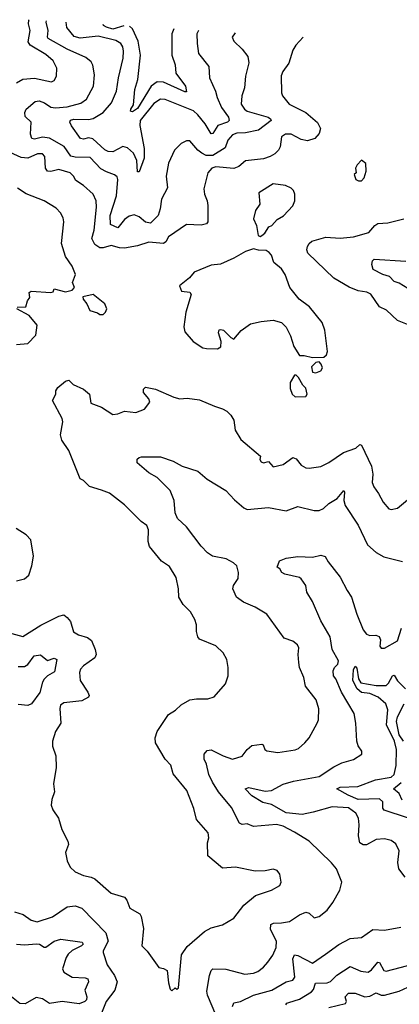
# Model space of a CAD drawing. Extents: x 1268547 to 1425625, y 515768 to 616754.
# Tile 482 of 507: x 1381045 to 1383366, y 603169 to 609181. Entities that reach past the tile are written whole.
import ezdxf

# ---------------------------------------------------------------- set-up
doc = ezdxf.new("R2010")
doc.units = 0

msp = doc.modelspace()

# ---------------------------------------------------------------- linework, layer by layer
at = {"layer": '0CON10XD'}
for points in [[(1381025.9, 608795), (1381065, 608817.8), (1381135, 608823.3), (1381238.7, 608801.3), (1381255, 608810), (1381270.6, 608835), (1381271.9, 608885), (1381248.8, 608928.8), (1381205, 608968.2), (1381109.6, 609025), (1381096.8, 609045), (1381109.7, 609115), (1381098.5, 609155), (1381101.3, 609178.7), (1381103.1, 609180.7)], [(1382361.9, 609100.5), (1382344, 609075), (1382355, 609048.8), (1382405, 609000.8), (1382440.6, 608955), (1382446.4, 608916.4), (1382425.6, 608835), (1382420, 608765), (1382403.3, 608715), (1382398.5, 608665), (1382418.5, 608635), (1382435, 608622.7), (1382564.2, 608585), (1382578.6, 608575), (1382581.9, 608565), (1382505, 608505.7), (1382425, 608488.9), (1382371.7, 608488.3), (1382345, 608478.1), (1382317.2, 608445), (1382301.9, 608398.1), (1382225, 608352), (1382185, 608352.1), (1382158.2, 608365), (1382133.3, 608385), (1382085, 608441.2), (1382065, 608441.2), (1382031.2, 608425), (1381990.8, 608385), (1381955.7, 608305), (1381941.1, 608225), (1381948.9, 608155), (1381911.1, 608085), (1381902.9, 608025), (1381890.6, 607985), (1381845, 607938.9), (1381815, 607945.4), (1381775, 607976.2), (1381745, 607988.9), (1381715, 607981.9), (1381685, 607961.5), (1381645, 607909.6), (1381600.3, 607930.3), (1381598.3, 607985), (1381637.5, 608105), (1381645.5, 608205), (1381640.5, 608220.5), (1381623.8, 608233.8), (1381575, 608250.9), (1381540.8, 608270.8), (1381475, 608339.7), (1381385, 608340.5), (1381358.2, 608348.2), (1381317.1, 608407.1), (1381226.9, 608456.9), (1381185, 608463.5), (1381135, 608450.5), (1381120, 608455), (1381111.8, 608481.8), (1381114.4, 608555), (1381078.9, 608588.9), (1381076.2, 608615), (1381085.6, 608635), (1381138.8, 608681.2), (1381165, 608685.5), (1381196, 608674), (1381235, 608646.3), (1381265, 608641.6), (1381335, 608648.9), (1381419.6, 608670.4), (1381452.5, 608695), (1381495.4, 608775), (1381501.8, 608845), (1381492.6, 608902.6), (1381482.7, 608922.7), (1381449.5, 608949.5), (1381335, 609001), (1381220, 609065), (1381214.7, 609075), (1381220, 609115), (1381206.5, 609165), (1381209.4, 609174)], [(1382138.3, 609114.8), (1382127.5, 609095), (1382129.5, 609035), (1382137.3, 608975), (1382200.4, 608895), (1382206.2, 608825), (1382241.3, 608745), (1382251.3, 608705), (1382277.9, 608645), (1382321.1, 608585), (1382325.8, 608564.2), (1382314.4, 608555), (1382256.5, 608535), (1382225, 608486.5), (1382215, 608482.9), (1382179.5, 608545), (1382135, 608600.7), (1382107.1, 608625), (1381935, 608693.4), (1381905, 608696.2), (1381865, 608668), (1381781.1, 608565), (1381780, 608535), (1381805.3, 608394.7), (1381806.1, 608335), (1381775, 608250.8), (1381765, 608252.5), (1381760.6, 608320.6), (1381740.5, 608365), (1381705, 608399.1), (1381675, 608406.2), (1381615, 608374.6), (1381585, 608375.5), (1381565, 608386.2), (1381492.8, 608452.8), (1381465, 608459.7), (1381435, 608450.9), (1381417.8, 608455), (1381362.5, 608532.5), (1381352.3, 608555), (1381355, 608567.8), (1381375.9, 608574.1), (1381465, 608570.7), (1381495, 608578.1), (1381554.6, 608615), (1381606.1, 608673.9), (1381637.5, 608745), (1381649.1, 608825), (1381678.2, 608945), (1381679.5, 608989.5), (1381674.7, 609014.7), (1381662.5, 609035), (1381633.1, 609053.1), (1381525, 609080), (1381415, 609068.1), (1381377.8, 609077.8), (1381332.6, 609132.6), (1381329.1, 609166.3)], [(1381681.9, 609143.9), (1381615, 609122.9), (1381576.4, 609135), (1381557.5, 609145), (1381555.3, 609151.9)], [(1381986.6, 609124.4), (1381974.6, 609095), (1381975.5, 608964.5), (1381995.5, 608905), (1382000, 608855), (1382058.2, 608775), (1382065, 608740), (1382055, 608739.4), (1381925, 608798.8), (1381885, 608800.7), (1381847.8, 608775), (1381765, 608638.5), (1381735, 608618.8), (1381722.3, 608622.3), (1381723.5, 608635), (1381739.9, 608660.1), (1381748.5, 608755), (1381768.2, 608815), (1381783.1, 608965), (1381768.9, 609048.9), (1381734, 609124), (1381717.3, 609141.6)], [(1382778.2, 609074), (1382732.5, 609025), (1382714.5, 608995.5), (1382690, 608915), (1382654.4, 608865), (1382643, 608837), (1382645.7, 608735), (1382652.5, 608715), (1382692.5, 608665), (1382795, 608613.1), (1382865, 608553.1), (1382883.1, 608516.9), (1382875, 608486.2), (1382849.2, 608455), (1382805, 608440.3), (1382765, 608449.6), (1382705, 608481.8), (1382669.1, 608480.9), (1382645.7, 608465), (1382637.1, 608405), (1382626.4, 608385), (1382605, 608361.8), (1382576.9, 608345), (1382535, 608331.9), (1382425, 608318.5), (1382384.7, 608285.3), (1382355, 608271.5), (1382245, 608281.8), (1382219.2, 608275), (1382194.2, 608245), (1382171.7, 608148.3), (1382174.4, 608115), (1382190.9, 608075), (1382195.4, 608045.4), (1382194.4, 607945.6), (1382188, 607935), (1382155, 607926.7), (1382065, 607930.6), (1381955, 607855.5), (1381938.2, 607825), (1381925, 607814.7), (1381835, 607821.8), (1381765, 607798.9), (1381685, 607786.2), (1381655, 607786.9), (1381605, 607802.9), (1381555, 607787.3), (1381535, 607786.9), (1381505, 607807.8), (1381486.2, 607845), (1381501.1, 607895), (1381515.4, 608035.4), (1381512.9, 608075), (1381494.6, 608114.6), (1381435, 608168.6), (1381388.6, 608198.6), (1381374.5, 608225), (1381354.3, 608245), (1381285, 608265.8), (1381235, 608254.2), (1381215, 608256.8), (1381202.6, 608275), (1381198.2, 608345), (1381185, 608361.9), (1381155, 608360.8), (1381094.8, 608335.2), (1381055, 608340), (1380965, 608380.4)], [(1383117, 608197), (1383135, 608197.5), (1383150, 608215), (1383163.3, 608255), (1383161.7, 608301.7), (1383135, 608322.5), (1383107.5, 608295), (1383097.5, 608275), (1383102.5, 608245), (1383090, 608235), (1383100, 608205), (1383117, 608197)], [(1381030, 607425), (1381083, 607427), (1381092.5, 607465), (1381107.5, 607485), (1381102.5, 607515), (1381115, 607522.5), (1381235.9, 607514.1), (1381250, 607520), (1381255, 607536.7), (1381325, 607520), (1381365, 607530), (1381380, 607545), (1381367.5, 607575), (1381385.8, 607625.8), (1381366.2, 607675), (1381325.5, 607735.5), (1381301.1, 607815), (1381315.6, 607945.6), (1381310.9, 607970.9), (1381295, 608001.2), (1381268.9, 608028.9), (1381195, 608074.3), (1381085, 608116.9), (1381031.1, 608151.1)], [(1382515, 607857.5), (1382525, 607862.5), (1382543, 607877), (1382567.5, 607915), (1382585.9, 607924.1), (1382619.5, 607960.5), (1382656.7, 607983.3), (1382713.8, 608045), (1382726.2, 608075), (1382726.7, 608115), (1382718.3, 608138.3), (1382705, 608152.5), (1382669.3, 608169.3), (1382595, 608178), (1382506.4, 608123.6), (1382513.3, 608055), (1382486.2, 608015), (1382474.2, 607965), (1382493.3, 607925), (1382503, 607863), (1382515, 607857.5)], [(1383415, 607320), (1383355, 607344), (1383288, 607408), (1383245, 607428), (1383192, 607505), (1383167.4, 607517.4), (1383115, 607525.9), (1383058.2, 607548.2), (1382965, 607603.3), (1382805.6, 607755), (1382800.8, 607775), (1382804.7, 607795.3), (1382815.4, 607815), (1382831.6, 607828.4), (1382916.2, 607853.8), (1383005, 607847.4), (1383085.3, 607854.7), (1383179.1, 607880.9), (1383215, 607924), (1383235, 607936), (1383295, 607941.1), (1383393.3, 607965)], [(1382835, 607117.5), (1382905, 607120), (1382920, 607135), (1382926.7, 607155), (1382911.2, 607285), (1382895, 607332.5), (1382817, 607427), (1382754.1, 607474.1), (1382695.8, 607545), (1382668.5, 607625), (1382645, 607658.6), (1382597.7, 607697.7), (1382583.6, 607743.6), (1382569.3, 607759.3), (1382551.7, 607771.7), (1382505, 607773.3), (1382475, 607782.5), (1382425, 607765.7), (1382355, 607725.6), (1382272.1, 607687.9), (1382215, 607681.4), (1382111.7, 607638.3), (1382082.5, 607605), (1382022.5, 607555), (1382035, 607522.5), (1382085, 607517.5), (1382093.6, 607503.6), (1382060, 607395), (1382048, 607305), (1382054.2, 607275), (1382105, 607216), (1382165, 607176.2), (1382187.7, 607172.3), (1382255, 607171.2), (1382275, 607183.3), (1382276.4, 607215), (1382260.9, 607269.1), (1382265, 607286.2), (1382275, 607290), (1382290, 607285), (1382335, 607239.4), (1382355, 607230), (1382398, 607282), (1382457, 607323), (1382521.4, 607338.6), (1382595, 607346), (1382645, 607332.5), (1382673, 607303), (1382699.5, 607249.5), (1382721.2, 607185), (1382755, 607130), (1382785, 607130), (1382835, 607117.5)], [(1383445, 607523.3), (1383365, 607571.1), (1383335, 607581.8), (1383305, 607613.5), (1383265, 607625.8), (1383205.5, 607655), (1383196.7, 607685), (1383202, 607708), (1383211.7, 607718.3), (1383404.7, 607705.3)], [(1381555, 607380), (1381570, 607395), (1381577.5, 607415), (1381565, 607446.7), (1381495, 607502.5), (1381431.7, 607488.3), (1381432.5, 607475), (1381456.1, 607446.1), (1381473.3, 607405), (1381521.7, 607391.7), (1381535, 607380), (1381555, 607380)], [(1381025, 607197.5), (1381095, 607203.3), (1381143.3, 607255), (1381151.2, 607315), (1381102.5, 607375), (1381026.7, 607415)], [(1382855, 607023.8), (1382885, 607036.2), (1382896, 607055), (1382888.3, 607078.3), (1382875, 607092.5), (1382855, 607087.5), (1382829.5, 607060.5), (1382835, 607027.5), (1382855, 607023.8)], [(1382728.3, 606878.3), (1382795, 606880), (1382802.5, 606895), (1382795, 606930), (1382775, 606950), (1382750, 606995), (1382735, 607010), (1382725, 607010), (1382697.5, 606965), (1382698.3, 606928.3), (1382710, 606895), (1382728.3, 606878.3)], [(1380975, 605438.2), (1381065, 605414.3), (1381175, 605484.1), (1381285, 605538.6), (1381315, 605546.2), (1381335, 605531.2), (1381356.7, 605506.7), (1381373.7, 605443.7), (1381405, 605424.4), (1381458.8, 605408.8), (1381485, 605390.8), (1381507.3, 605335), (1381512.2, 605305), (1381504.3, 605285), (1381434.5, 605235), (1381417.5, 605215), (1381410, 605195), (1381414.6, 605145), (1381462, 605075), (1381470, 605055), (1381466.7, 605045), (1381425, 605021.4), (1381315, 605008.6), (1381294.4, 604995.6), (1381290, 604975), (1381295.7, 604885), (1381264, 604835), (1381246.2, 604775), (1381246.2, 604745), (1381266.7, 604685), (1381267.7, 604615), (1381252.1, 604515), (1381258.8, 604465), (1381241.4, 604418.6), (1381236.9, 604385), (1381246.8, 604356.8), (1381281.5, 604305), (1381303.3, 604235), (1381340, 604165), (1381344.3, 604145), (1381325.7, 604095), (1381334.5, 604044.5), (1381353.8, 604005), (1381385, 603978), (1381435, 603954.3), (1381482.5, 603945), (1381505, 603934.3), (1381605, 603846.9), (1381685, 603822.9), (1381700.8, 603805), (1381718.8, 603755), (1381780.3, 603720.3), (1381788.1, 603705), (1381801.2, 603631.2), (1381792.5, 603525), (1381825, 603492.5), (1381895, 603392.5), (1381925, 603387.5), (1381947.5, 603375), (1381955, 603300), (1381965, 603260), (1381975, 603250), (1381995, 603270), (1382005, 603260), (1382015, 603270), (1382035, 603470), (1382068.3, 603521.7), (1382175, 603613.8), (1382215, 603636), (1382285.5, 603654.5), (1382355, 603693.8), (1382415.6, 603774.4), (1382486.2, 603833.8), (1382585, 603865.8), (1382635, 603894), (1382643.8, 603915), (1382635, 603962.5), (1382620, 603985), (1382595, 603994), (1382545, 603984), (1382485, 603981.2), (1382365, 604005.6), (1382285, 603999.2), (1382194.6, 604074.6), (1382193.8, 604155), (1382201.2, 604185), (1382196.9, 604215), (1382126.2, 604296.2), (1382110, 604365), (1382066.5, 604475), (1381982.5, 604575), (1381968.3, 604628.3), (1381934.6, 604664.6), (1381874.5, 604764.5), (1381873.6, 604795), (1381886.2, 604835), (1381955, 604938.8), (1381996.7, 604965), (1382032.7, 604997.3), (1382085, 605026.7), (1382126.1, 605033.9), (1382195, 605032.9), (1382233.5, 605046.5), (1382303.8, 605125), (1382318.8, 605175), (1382320, 605225), (1382311.2, 605275), (1382288.8, 605315), (1382245, 605356.7), (1382145, 605398.8), (1382135, 605413.3), (1382125.8, 605445), (1382126, 605485), (1382115, 605517.5), (1382090, 605565), (1382045, 605610), (1382018, 605655), (1382016, 605705), (1382001.4, 605775), (1381961.7, 605841.7), (1381911.2, 605875), (1381838, 605965), (1381830, 605995), (1381832, 606065), (1381822.5, 606092.5), (1381787.6, 606117.6), (1381685, 606218.1), (1381595, 606290.5), (1381545, 606307.3), (1381471.2, 606331.2), (1381435, 606366.7), (1381415, 606377.5), (1381345, 606550), (1381302.3, 606612.3), (1381294, 606645), (1381308.8, 606725), (1381303.8, 606745), (1381246.2, 606855), (1381265.9, 606894.1), (1381266.2, 606915), (1381277.5, 606935), (1381325, 606973.3), (1381345, 606980), (1381372.7, 606952.7), (1381435, 606925.6), (1381471.2, 606895), (1381480, 606840), (1381545, 606814.3), (1381615, 606770), (1381645.8, 606774.2), (1381685, 606791.2), (1381755, 606781.2), (1381807.7, 606802.3), (1381840, 606845), (1381835.5, 606865), (1381802.9, 606905), (1381802, 606925), (1381813.4, 606936.6), (1381875, 606923.9), (1381986.7, 606875), (1382025, 606866.5), (1382069.7, 606869.7), (1382145, 606858.9), (1382235, 606820), (1382285.4, 606805.4), (1382310.6, 606790.6), (1382335, 606766), (1382353.1, 606735), (1382362, 606675), (1382396.6, 606616.6), (1382516.7, 606515), (1382513.8, 606495), (1382520.5, 606480.5), (1382535, 606474.2), (1382565, 606483.3), (1382595, 606450.8), (1382656.2, 606463.8), (1382715, 606506.5), (1382735, 606499.4), (1382765, 606460.8), (1382795, 606444.5), (1382815, 606441.5), (1382885, 606453.1), (1382935, 606476.2), (1383025, 606537.5), (1383100, 606565), (1383125, 606586.7), (1383133.6, 606583.6), (1383195.7, 606455), (1383203.3, 606405), (1383200, 606355), (1383209.3, 606329.3), (1383238.6, 606288.6), (1383266.2, 606235), (1383302.5, 606195), (1383315, 606190), (1383355, 606197.5), (1383440.9, 606269.1)], [(1382243.4, 603103.4), (1382193.1, 603225), (1382189.6, 603249.6), (1382205.2, 603344.8), (1382215, 603374.2), (1382225.4, 603384.6), (1382305, 603383.4), (1382421.7, 603351.7), (1382475, 603358.5), (1382500.2, 603369.8), (1382535.7, 603395), (1382561.4, 603425), (1382591.9, 603468.1), (1382613.3, 603515), (1382615.3, 603555), (1382577.8, 603625), (1382580.8, 603655), (1382596.2, 603663.8), (1382645, 603665.2), (1382694.2, 603675), (1382755, 603714.4), (1382795, 603730.6), (1382815.5, 603725.5), (1382845, 603697.1), (1382875, 603704.3), (1382925, 603744.2), (1382960.2, 603789.8), (1383002.9, 603865), (1383014, 603915), (1382980.8, 603995), (1382952.1, 604032.1), (1382814.5, 604164.5), (1382725, 604220.6), (1382655, 604256.4), (1382615, 604267.3), (1382475, 604253.6), (1382435, 604270), (1382405, 604266.9), (1382389.2, 604275), (1382340.5, 604370.5), (1382260.3, 604465), (1382223.6, 604525), (1382201.9, 604571.9), (1382186.8, 604635), (1382172.9, 604665), (1382172.5, 604695), (1382191.2, 604718.8), (1382215, 604721.9), (1382288.8, 604685), (1382345.6, 604664.4), (1382405.5, 604684.5), (1382435.6, 604724.4), (1382465, 604748.8), (1382526.1, 604756.1), (1382533.3, 604753.3), (1382544.2, 604724.2), (1382555, 604716.7), (1382623, 604707), (1382728.3, 604721.7), (1382748.7, 604731.3), (1382788.8, 604765), (1382814, 604795), (1382864.2, 604885), (1382870.8, 604905), (1382872.7, 604972.7), (1382858.3, 605028.3), (1382792.1, 605112.1), (1382781.1, 605165), (1382756.5, 605225), (1382751.1, 605255), (1382746.9, 605305), (1382752, 605345), (1382744.3, 605364.3), (1382715, 605385.8), (1382661.2, 605405), (1382555, 605550), (1382485, 605593.5), (1382413.1, 605623.1), (1382370, 605655), (1382347.8, 605705), (1382351.8, 605725), (1382380.8, 605769.2), (1382382.7, 605805), (1382371.5, 605845), (1382351.4, 605865), (1382307.7, 605887.7), (1382224.6, 605904.6), (1382192.5, 605925), (1382155, 605965.6), (1382065, 606083.8), (1382008.8, 606135), (1381995, 606170), (1381989.2, 606245), (1381965, 606306.2), (1381884.7, 606384.7), (1381834, 606414), (1381764, 606475), (1381762.7, 606497.3), (1381775, 606508), (1381789.5, 606510.5), (1381905, 606512), (1381982.5, 606485), (1382037.5, 606455), (1382133.8, 606423.8), (1382190.8, 606375), (1382306.2, 606305), (1382358.3, 606248.3), (1382415, 606200), (1382435, 606190), (1382565, 606201.8), (1382675, 606182.5), (1382745, 606208.1), (1382845, 606183.8), (1382875, 606184.5), (1382903.1, 606196.9), (1382935, 606227.5), (1382985, 606256.9), (1383025.5, 606305.5), (1383031.4, 606295), (1383026.6, 606245), (1383033.7, 606213.7), (1383113.7, 606093.7), (1383171.1, 605975), (1383225, 605928.2), (1383271.5, 605901.5), (1383385, 605872.2)], [(1381025, 605754), (1381075, 605766.2), (1381100.5, 605789.5), (1381120, 605845), (1381128.8, 605905), (1381114, 606005), (1381085, 606036), (1381024.4, 606074.4)], [(1383400.9, 603945), (1383361.9, 603995), (1383355.6, 604035), (1383365.5, 604105), (1383345, 604148), (1383315, 604169.2), (1383275, 604178.6), (1383225, 604174.4), (1383165, 604141.9), (1383145, 604143.1), (1383125, 604154.2), (1383116.4, 604196.4), (1383121.1, 604265), (1383116.9, 604305), (1383099.4, 604335), (1383055, 604368.2), (1382955.3, 604374.7), (1382838.5, 604341.5), (1382772.2, 604327.8), (1382675, 604337.8), (1382585, 604387.7), (1382530.7, 604400.7), (1382465, 604442), (1382424.4, 604485), (1382445, 604493.3), (1382545, 604470.7), (1382585, 604473.1), (1382655, 604512.5), (1382719.1, 604530.9), (1382875, 604558.7), (1382965, 604617.8), (1383015, 604642.2), (1383086.6, 604663.4), (1383136.7, 604695), (1383136.2, 604715), (1383115, 604746.7), (1383105.6, 604775.6), (1383100.5, 604885), (1383089.5, 604945), (1383012.7, 605075), (1382978.5, 605155), (1382963.4, 605175), (1382960.4, 605205), (1382969.5, 605225), (1382989.4, 605245), (1382994.4, 605265), (1382955.3, 605335), (1382942.2, 605412.2), (1382885, 605510), (1382835, 605628), (1382800.6, 605685), (1382793.3, 605725), (1382766.5, 605766.5), (1382755, 605774.2), (1382665, 605794.4), (1382646.7, 605805), (1382635, 605827.5), (1382618.3, 605838.3), (1382634.2, 605875.8), (1382675, 605892.2), (1382745, 605903.5), (1382835, 605898.1), (1382885, 605911.9), (1382912.2, 605902.2), (1382930.2, 605870.2), (1383005, 605777.5), (1383046.2, 605695), (1383073.8, 605655), (1383105, 605551.4), (1383145.3, 605455), (1383165, 605428.2), (1383185, 605420), (1383223, 605423), (1383243.3, 605415), (1383250, 605395), (1383246.7, 605355), (1383255, 605342.5), (1383275, 605343.8), (1383355, 605388.9), (1383378.8, 605465)], [(1381035, 605231.2), (1381075, 605231.5), (1381095, 605242.5), (1381134.5, 605295.5), (1381173.3, 605303.3), (1381215, 605268.9), (1381255, 605282.1), (1381273.1, 605275), (1381258.1, 605198.1), (1381215, 605173.6), (1381195, 605153.2), (1381184.8, 605135), (1381168.4, 605071.6), (1381117.5, 605002.5), (1381095, 604993.2), (1381035, 604998.2)], [(1383415, 604306.8), (1383274, 604354), (1383265.4, 604365.4), (1383265.3, 604405.3), (1383245, 604422.7), (1383115, 604419.8), (1383053.9, 604445), (1382984, 604485), (1383005, 604494.2), (1383112.2, 604497.8), (1383219.9, 604540.1), (1383315, 604554.8), (1383335, 604572.1), (1383345.9, 604625.9), (1383348.5, 604725), (1383335.2, 604775), (1383287.2, 604875), (1383295.8, 604965.8), (1383283.5, 605003.5), (1383236.2, 605045), (1383185, 605066.2), (1383135, 605072.6), (1383107.5, 605095), (1383081.1, 605145), (1383085, 605210), (1383095, 605233.8), (1383105, 605220.8), (1383116.9, 605156.9), (1383130.8, 605130.8), (1383225, 605115.1), (1383285, 605115.3), (1383300.5, 605129.5), (1383325, 605173.3), (1383335, 605178.9), (1383354.2, 605144.2), (1383404, 605094)], [(1383391, 604775), (1383364.5, 604815), (1383347.6, 604895), (1383355, 604923.5), (1383395, 605002.5)], [(1383382.5, 604415), (1383364.9, 604454.9), (1383331.1, 604485), (1383377.9, 604522)], [(1381013.6, 603733.6), (1381066.3, 603716.3), (1381115, 603681.4), (1381151.7, 603671.7), (1381245, 603703.4), (1381335.9, 603764.1), (1381385, 603769.2), (1381425.4, 603755.4), (1381572.2, 603605), (1381586.2, 603555), (1381554.6, 603495.4), (1381555.5, 603485), (1381579.7, 603409.7), (1381624.7, 603344.7), (1381641.1, 603305), (1381627.1, 603255), (1381573.5, 603185), (1381544.7, 603115)], [(1382346.9, 603155), (1382355, 603178), (1382395, 603186.4), (1382475, 603224.1), (1382586, 603255), (1382674.2, 603305.7), (1382715.7, 603315), (1382727.3, 603335), (1382714.7, 603445.3), (1382725, 603471.4), (1382745, 603466.9), (1382835, 603420.6), (1382915.3, 603474.7), (1382995, 603534.5), (1383065, 603570.5), (1383135, 603575.7), (1383204.5, 603625.5), (1383275, 603621.9), (1383375, 603640)], [(1381025, 603536.7), (1381075, 603531.9), (1381148.2, 603538.2), (1381165.6, 603535.6), (1381195, 603516.9), (1381205, 603517.8), (1381255, 603553.6), (1381295.6, 603565.6), (1381427.5, 603547.5), (1381432.2, 603535), (1381423.3, 603525), (1381365, 603498.1), (1381342.4, 603475), (1381329.7, 603455), (1381306.2, 603385), (1381315, 603364.5), (1381365, 603333.3), (1381445, 603330.5), (1381460.8, 603325), (1381465.8, 603305), (1381443.3, 603255), (1381454.6, 603215), (1381453.1, 603195), (1381444, 603185), (1381407.8, 603172.2), (1381304.7, 603185.3), (1381226.4, 603173.6), (1381185, 603202.5), (1381145, 603210.4), (1381078.5, 603171.5), (1381045, 603174.3), (1380995, 603213.7)], [(1382672.7, 603165), (1382678.6, 603175), (1382690.6, 603179.4), (1382755, 603200.7), (1382828.2, 603245), (1382841.4, 603258.6), (1382853.3, 603296.7), (1382925, 603300.3), (1382945, 603306.8), (1382983.9, 603346.1), (1383065, 603399.5), (1383131.2, 603371.2), (1383175, 603365.4), (1383195, 603378.8), (1383235, 603425.7), (1383245, 603422.9), (1383271.4, 603375), (1383285, 603370), (1383495, 603425.5)], [(1382935, 603149.6), (1383036.5, 603173.5), (1383042.2, 603185), (1383033.8, 603215), (1383055, 603237.5), (1383095, 603237.5), (1383155, 603213.2), (1383185, 603218.4), (1383225, 603238.5), (1383255, 603224.6), (1383275, 603224.7), (1383365, 603247.8), (1383417.2, 603272.8)]]:
    msp.add_lwpolyline(points, dxfattribs=at)

doc.saveas('drawing.dxf')
